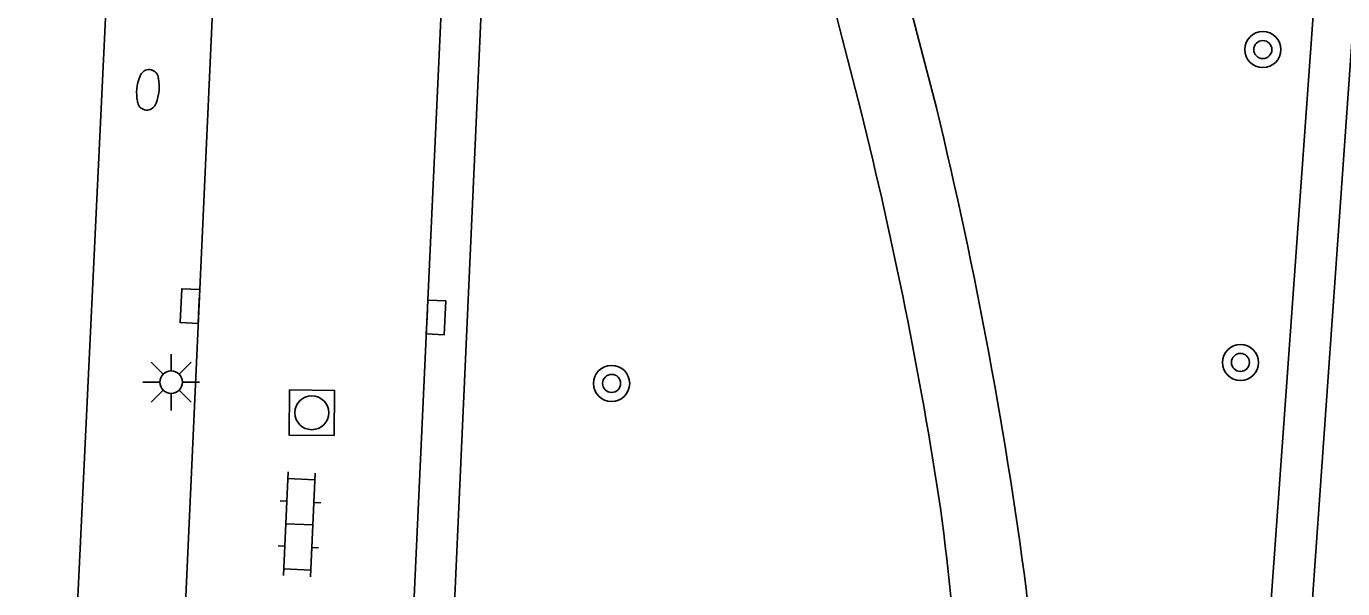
# Model space of a CAD drawing. Extents: x 132994 to 136000, y 393499 to 395512.
# Drawn here: x 133498.63 to 133527.77, y 395356.2 to 395368.66 of the extents above; entities that cross this region are included whole.
import ezdxf

# ---------------------------------------------------------------- set-up
doc = ezdxf.new("R2010")
doc.units = 0
for name, color, linetype in [('gg-bbg-hoofdgebouw', 7, 'Continuous'), ('gg-knt-verharding', 7, 'Continuous'), ('gt-grn-groengrens', 7, 'Continuous'), ('gt-symb-boom', 7, 'Continuous'), ('gt-symb-brandkraan', 7, 'Continuous'), ('gt-symb-klinker verharding', 7, 'Continuous'), ('gt-symb-kolk', 7, 'Continuous'), ('gt-symb-lichtmast', 7, 'Continuous'), ('gt-symb-rioolschacht', 7, 'Continuous')]:
    doc.layers.add(name, color=color, linetype=linetype)

# ---------------------------------------------------------------- blocks, each defined once
blk = doc.blocks.new('gt0-BOOM')
at = {"layer": 'gt-symb-boom'}
for radius in [0.4, 0.2]:
    blk.add_circle((0, 0), radius, dxfattribs=at)
blk = doc.blocks.new('gt0-BR')
at = {"layer": 'gt-symb-brandkraan'}
for centre, radius, start, end in [((-0.244, 0), 0.206, 107.5669, 252.4331), ((0.599, -2.664), 3, 106.892, 107.5669), ((0, -0.691), 0.938, 73.108, 106.892), ((-0.599, -2.664), 3, 72.4331, 73.108), ((0.244, 0), 0.206, 287.567, 72.4331), ((0.599, 2.664), 3, 252.4331, 253.108), ((0, 0.691), 0.938, 253.108, 286.8921), ((-0.599, 2.664), 3, 286.8921, 287.567)]:
    blk.add_arc(centre, radius, start, end, dxfattribs=at)
blk = doc.blocks.new('gt0-LMAST')
at = {"layer": 'gt-symb-lichtmast'}
for p, q in [((-0.005, 0.246), (-0.005, 0.621)), ((-0.182, 0.173), (-0.447, 0.438)), ((0.172, 0.173), (0.437, 0.438)), ((-0.255, -0.004), (-0.63, -0.004)), ((-0.182, -0.181), (-0.447, -0.446)), ((-0.005, -0.254), (-0.005, -0.629)), ((0.437, -0.446), (0.172, -0.181)), ((0.245, -0.004), (0.62, -0.004))]:
    blk.add_line(p, q, dxfattribs=at)
blk.add_circle((-0.005, -0.004), 0.25, dxfattribs=at)
blk = doc.blocks.new('gt0-KOLK')
at = {"layer": 'gt-symb-kolk'}
blk.add_lwpolyline([(0, 0), (0.375, 0), (0.375, 0.4), (-0.375, 0.4), (-0.375, 0), (0, 0)], dxfattribs=at)
blk = doc.blocks.new('gt0-KL1')
at = {"layer": 'gt-symb-klinker verharding'}
for p, q in [((-1.15, 0.3), (1.15, 0.3)), ((-1, -0.3), (-1, 0.3)), ((-0.5, 0.3), (-0.5, 0.45)), ((0, -0.3), (0, 0.3)), ((0.5, 0.3), (0.5, 0.45)), ((1, -0.3), (1, 0.3)), ((-1.15, -0.3), (1.15, -0.3)), ((-0.5, -0.45), (-0.5, -0.3)), ((0.5, -0.45), (0.5, -0.3))]:
    blk.add_line(p, q, dxfattribs=at)
blk = doc.blocks.new('gt0-RS')
at = {"layer": 'gt-symb-rioolschacht'}
blk.add_lwpolyline([(-0.5, -0.5), (0.5, -0.5), (0.5, 0.5), (-0.5, 0.5)], close=True, dxfattribs=at)
blk.add_circle((0, 0), 0.375, dxfattribs=at)

msp = doc.modelspace()

# ---------------------------------------------------------------- linework, layer by layer
at = {"layer": 'gg-bbg-hoofdgebouw'}
msp.add_line((133501.059, 395382.958), (133498.63, 395332.05), dxfattribs=at)
at = {"layer": 'gg-knt-verharding'}
for p, q in [((133503.718, 395390.156), (133500.892, 395328.144)), ((133528.392, 395386.772), (133525.718, 395349.353)), ((133506.01, 395329.67), (133508.446, 395382.839)), ((133517.694, 395370.986), (133518.693, 395367.195)), ((133517.103, 395366.795), (133516.2, 395370.311))]:
    msp.add_line(p, q, dxfattribs=at)
msp.add_lwpolyline([(133525.209, 395329.104), (133529.146, 395384.953), (133531.157, 395384.8)], dxfattribs=at)
for centre, radius, start, end in [((133419.406, 395342.779), 102.245, 7.54438, 13.81576), ((133422.474, 395343.249), 97.514, 8.69428, 13.97313), ((133429.397, 395346.527), 90.202, 1.55608, 7.30064), ((133396.706, 395344.787), 124.585, 0.07805, 5.25741)]:
    msp.add_arc(centre, radius, start, end, dxfattribs=at)
at = {"layer": 'gt-grn-groengrens'}
msp.add_line((133508.957, 395374.844), (133506.943, 395329.634), dxfattribs=at)

# ---------------------------------------------------------------- block references
at = {"layer": 'gt-symb-boom'}
for p in [(133526.003, 395368.144), (133525.508, 395361.214), (133511.587, 395360.75)]:
    msp.add_blockref('gt0-BOOM', p, dxfattribs=at)
at = {"layer": 'gt-symb-brandkraan', "rotation": 84.37493990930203}
msp.add_blockref('gt0-BR', (133501.322, 395367.252), dxfattribs=at)
at = {"layer": 'gt-symb-klinker verharding', "rotation": -92.63638190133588}
msp.add_blockref('gt0-KL1', (133504.674, 395357.629), dxfattribs=at)
at = {"layer": 'gt-symb-kolk'}
for p, rotation in [((133502.452, 395362.453), 87.36361809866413), ((133507.5, 395362.219), -92.63638190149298)]:
    msp.add_blockref('gt0-KOLK', p, dxfattribs=dict(at, rotation=rotation))
at = {"layer": 'gt-symb-lichtmast'}
msp.add_blockref('gt0-LMAST', (133501.84, 395360.78), dxfattribs=at)
at = {"layer": 'gt-symb-rioolschacht', "rotation": -90.45835645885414}
msp.add_blockref('gt0-RS', (133504.949, 395360.1), dxfattribs=at)

doc.saveas('drawing.dxf')
